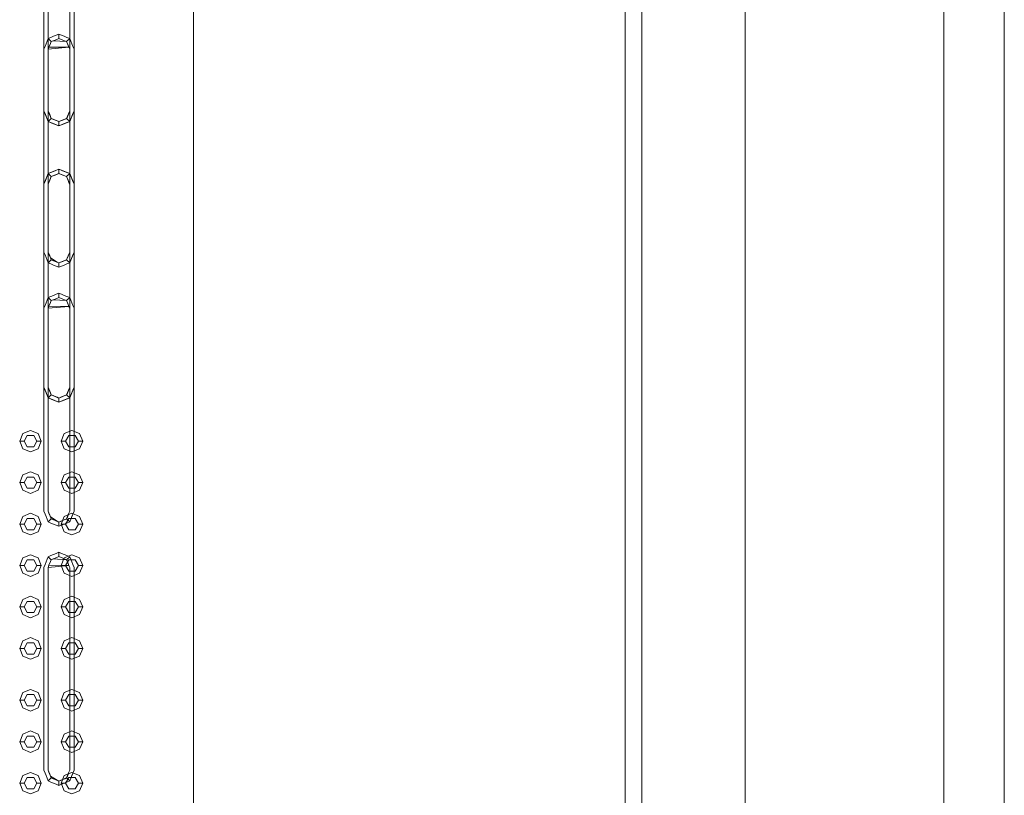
# Model space of a CAD drawing. Header units: millimetres. Extents: x 2 to 902, y -447 to 199.
# Tile 557 of 656: x 27.23 to 29.51, y 155.57 to 157.37. Entities that reach past the tile are written whole.
import ezdxf

# ---------------------------------------------------------------- set-up
doc = ezdxf.new("R2010")
doc.units = ezdxf.units.MM
doc.header["$MEASUREMENT"] = 0
for name, color, linetype, lineweight in [('IFC-Elemento construtivo genérico-Contorno', 253, 'Continuous', 5), ('IFC-Laje-Contorno', 134, 'Continuous', 5), ('IFC-Parede padrão-Contorno', 44, 'Continuous', 5), ('IFC-Parede-Contorno', 42, 'Continuous', 5), ('IFC-Viga-Contorno', 66, 'Continuous', 5)]:
    doc.layers.add(name, color=color, linetype=linetype, lineweight=lineweight)

msp = doc.modelspace()

# ---------------------------------------------------------------- linework, layer by layer
at = {"layer": 'IFC-Elemento construtivo genérico-Contorno', "color": 7, "lineweight": 5}
for p, q in [((27.2821, 157.1574), (27.2821, 157.6274)), ((27.2921, 157.1574), (27.2921, 157.6274)), ((27.3421, 157.1574), (27.3421, 157.6274)), ((27.3521, 157.1574), (27.3521, 157.6274)), ((27.2898, 157.3188), (27.2924, 157.3249)), ((27.2924, 157.3249), (27.2985, 157.3275)), ((27.2924, 157.3249), (27.2994, 157.3179)), ((27.2985, 157.3275), (27.3047, 157.3301)), ((27.2994, 157.3179), (27.3083, 157.3215)), ((27.3047, 157.3301), (27.3109, 157.3326)), ((27.3083, 157.3215), (27.3171, 157.3252)), ((27.3109, 157.3326), (27.3171, 157.3352)), ((27.3171, 157.3252), (27.3171, 157.3352)), ((27.3171, 157.3352), (27.3233, 157.3326)), ((27.3171, 157.3252), (27.3259, 157.3215)), ((27.3233, 157.3326), (27.3295, 157.3301)), ((27.3259, 157.3215), (27.3348, 157.3179)), ((27.3295, 157.3301), (27.3357, 157.3275)), ((27.3348, 157.3179), (27.3419, 157.3249)), ((27.3357, 157.3275), (27.3419, 157.3249)), ((27.3419, 157.3249), (27.3444, 157.3188)), ((27.2821, 157.3002), (27.2848, 157.3068)), ((27.2821, 156.8302), (27.2821, 157.3002)), ((27.2848, 157.3068), (27.2898, 157.3188)), ((27.2848, 157.3068), (27.2872, 157.3126)), ((27.2872, 157.3126), (27.2898, 157.3188)), ((27.2921, 157.3002), (27.294, 157.3049)), ((27.2921, 157.3002), (27.3403, 157.3046)), ((27.2921, 156.8302), (27.2921, 157.3002)), ((27.294, 157.3049), (27.2977, 157.3137)), ((27.294, 157.3049), (27.296, 157.3096)), ((27.294, 157.3049), (27.3403, 157.3046)), ((27.296, 157.3096), (27.2977, 157.3137)), ((27.2977, 157.3137), (27.2994, 157.3179)), ((27.2994, 157.3179), (27.3038, 157.3197)), ((27.3038, 157.3197), (27.3348, 157.3179)), ((27.3348, 157.3179), (27.3384, 157.309)), ((27.3348, 157.3179), (27.3366, 157.3135)), ((27.3366, 157.3135), (27.3403, 157.3046)), ((27.3384, 157.309), (27.3403, 157.3046)), ((27.3403, 157.3046), (27.3421, 157.3002)), ((27.3421, 156.8302), (27.3421, 157.3002)), ((27.3444, 157.3188), (27.347, 157.3126)), ((27.347, 157.3126), (27.3494, 157.3068)), ((27.3494, 157.3068), (27.3521, 157.3002)), ((27.3521, 156.8302), (27.3521, 157.3002)), ((27.2821, 157.1574), (27.2872, 157.1451)), ((27.2821, 157.1574), (27.2848, 157.1509)), ((27.2821, 157.1574), (27.2898, 157.1389)), ((27.2821, 157.1574), (27.2924, 157.1327)), ((27.2848, 157.1509), (27.2872, 157.1451)), ((27.2872, 157.1451), (27.2924, 157.1327)), ((27.2898, 157.1389), (27.2924, 157.1327)), ((27.2921, 157.1574), (27.2994, 157.1398)), ((27.2921, 157.1574), (27.2958, 157.1486)), ((27.2921, 157.1574), (27.2976, 157.1442)), ((27.2921, 157.1574), (27.2939, 157.153)), ((27.2924, 157.1327), (27.2994, 157.1398)), ((27.2939, 157.153), (27.2994, 157.1398)), ((27.2958, 157.1486), (27.2994, 157.1398)), ((27.2976, 157.1442), (27.2994, 157.1398)), ((27.2994, 157.1398), (27.3171, 157.1324)), ((27.2994, 157.1398), (27.3083, 157.1361)), ((27.2994, 157.1398), (27.3127, 157.1343)), ((27.2994, 157.1398), (27.3038, 157.1379)), ((27.3171, 157.1324), (27.3348, 157.1398)), ((27.3215, 157.1343), (27.3348, 157.1398)), ((27.3259, 157.1361), (27.3348, 157.1398)), ((27.3304, 157.1379), (27.3348, 157.1398)), ((27.3348, 157.1398), (27.3421, 157.1574)), ((27.3348, 157.1398), (27.3365, 157.1439)), ((27.3348, 157.1398), (27.3419, 157.1327)), ((27.3365, 157.1439), (27.3421, 157.1574)), ((27.3365, 157.1439), (27.3382, 157.148)), ((27.3382, 157.148), (27.3402, 157.1527)), ((27.3402, 157.1527), (27.3421, 157.1574)), ((27.3419, 157.1327), (27.3521, 157.1574)), ((27.3419, 157.1327), (27.3494, 157.1509)), ((27.3419, 157.1327), (27.347, 157.1451)), ((27.3419, 157.1327), (27.3444, 157.1389)), ((27.3444, 157.1389), (27.347, 157.1451)), ((27.3494, 157.1509), (27.3521, 157.1574)), ((27.2924, 157.1327), (27.3171, 157.1224)), ((27.2924, 157.1327), (27.3047, 157.1276)), ((27.2924, 157.1327), (27.2985, 157.1301)), ((27.2924, 157.1327), (27.3109, 157.125)), ((27.2985, 157.1301), (27.3171, 157.1224)), ((27.3038, 157.1379), (27.3171, 157.1324)), ((27.3047, 157.1276), (27.3171, 157.1224)), ((27.3083, 157.1361), (27.3171, 157.1324)), ((27.3109, 157.125), (27.3171, 157.1224)), ((27.3127, 157.1343), (27.3171, 157.1324)), ((27.3171, 157.1324), (27.3304, 157.1379)), ((27.3171, 157.1324), (27.3259, 157.1361)), ((27.3171, 157.1324), (27.3215, 157.1343)), ((27.3171, 157.1224), (27.3419, 157.1327)), ((27.3171, 157.1224), (27.3171, 157.1324)), ((27.3171, 157.1224), (27.3357, 157.1301)), ((27.3171, 157.1224), (27.3295, 157.1276)), ((27.3171, 157.1224), (27.3233, 157.125)), ((27.3233, 157.125), (27.3419, 157.1327)), ((27.3295, 157.1276), (27.3419, 157.1327)), ((27.3357, 157.1301), (27.3419, 157.1327)), ((27.2821, 156.9874), (27.2924, 157.0122)), ((27.2821, 156.9874), (27.2898, 157.006)), ((27.2872, 156.9998), (27.2924, 157.0122)), ((27.2898, 157.006), (27.2924, 157.0122)), ((27.2921, 156.9874), (27.2994, 157.0051)), ((27.2924, 157.0122), (27.3171, 157.0224)), ((27.2924, 157.0122), (27.3047, 157.0173)), ((27.2924, 157.0122), (27.2985, 157.0147)), ((27.2924, 157.0122), (27.2994, 157.0051)), ((27.2977, 157.001), (27.2994, 157.0051)), ((27.2985, 157.0147), (27.3171, 157.0224)), ((27.2994, 157.0051), (27.3171, 157.0124)), ((27.2994, 157.0051), (27.3083, 157.0088)), ((27.2994, 157.0051), (27.3038, 157.0069)), ((27.3038, 157.0069), (27.3171, 157.0124)), ((27.3047, 157.0173), (27.3171, 157.0224)), ((27.3083, 157.0088), (27.3171, 157.0124)), ((27.3171, 157.0124), (27.3171, 157.0224)), ((27.3171, 157.0224), (27.3419, 157.0122)), ((27.3171, 157.0224), (27.3295, 157.0173)), ((27.3171, 157.0224), (27.3357, 157.0147)), ((27.3171, 157.0124), (27.3259, 157.0088)), ((27.3171, 157.0124), (27.3304, 157.0069)), ((27.3171, 157.0124), (27.3348, 157.0051)), ((27.3259, 157.0088), (27.3348, 157.0051)), ((27.3295, 157.0173), (27.3419, 157.0122)), ((27.3304, 157.0069), (27.3348, 157.0051)), ((27.3348, 157.0051), (27.3419, 157.0122)), ((27.3348, 157.0051), (27.3421, 156.9874)), ((27.3348, 157.0051), (27.3384, 156.9963)), ((27.3348, 157.0051), (27.3366, 157.0007)), ((27.3357, 157.0147), (27.3419, 157.0122)), ((27.3419, 157.0122), (27.3521, 156.9874)), ((27.3419, 157.0122), (27.347, 156.9998)), ((27.3419, 157.0122), (27.3444, 157.006)), ((27.3444, 157.006), (27.3521, 156.9874)), ((27.2821, 156.9874), (27.2848, 156.994)), ((27.2821, 156.5174), (27.2821, 156.9874)), ((27.2848, 156.994), (27.2872, 156.9998)), ((27.2921, 156.9874), (27.2977, 157.001)), ((27.2921, 156.9874), (27.294, 156.9921)), ((27.2921, 156.5174), (27.2921, 156.9874)), ((27.294, 156.9921), (27.296, 156.9968)), ((27.296, 156.9968), (27.2977, 157.001)), ((27.3366, 157.0007), (27.3421, 156.9874)), ((27.3384, 156.9963), (27.3403, 156.9918)), ((27.3403, 156.9918), (27.3421, 156.9874)), ((27.3421, 156.5174), (27.3421, 156.9874)), ((27.347, 156.9998), (27.3521, 156.9874)), ((27.347, 156.9998), (27.3494, 156.994)), ((27.3494, 156.994), (27.3521, 156.9874)), ((27.3521, 156.5174), (27.3521, 156.9874)), ((27.2821, 156.8302), (27.2848, 156.8236)), ((27.2848, 156.8236), (27.2872, 156.8178)), ((27.2921, 156.8302), (27.2939, 156.8258)), ((27.2921, 156.8302), (27.2958, 156.8214)), ((27.2939, 156.8258), (27.2976, 156.8169)), ((27.2958, 156.8214), (27.2994, 156.8125)), ((27.3348, 156.8125), (27.3402, 156.8255)), ((27.3348, 156.8125), (27.3382, 156.8208)), ((27.3365, 156.8167), (27.3382, 156.8208)), ((27.3382, 156.8208), (27.3402, 156.8255)), ((27.3402, 156.8255), (27.3421, 156.8302)), ((27.3444, 156.8116), (27.3521, 156.8302)), ((27.347, 156.8178), (27.3494, 156.8236)), ((27.3494, 156.8236), (27.3521, 156.8302)), ((27.2872, 156.8178), (27.2898, 156.8116)), ((27.2898, 156.8116), (27.2924, 156.8055)), ((27.2924, 156.8055), (27.2994, 156.8125)), ((27.2924, 156.8055), (27.2985, 156.8029)), ((27.2976, 156.8169), (27.2994, 156.8125)), ((27.2976, 156.8169), (27.3127, 156.807)), ((27.2985, 156.8029), (27.3047, 156.8003)), ((27.2994, 156.8125), (27.3038, 156.8107)), ((27.2994, 156.8125), (27.3083, 156.8089)), ((27.3038, 156.8107), (27.3083, 156.8089)), ((27.3047, 156.8003), (27.3109, 156.7978)), ((27.3083, 156.8089), (27.3171, 156.8052)), ((27.3083, 156.8089), (27.3127, 156.807)), ((27.3109, 156.7978), (27.3171, 156.7952)), ((27.3127, 156.807), (27.3171, 156.8052)), ((27.3171, 156.8052), (27.3348, 156.8125)), ((27.3171, 156.8052), (27.3259, 156.8089)), ((27.3171, 156.8052), (27.3215, 156.807)), ((27.3171, 156.7952), (27.3171, 156.8052)), ((27.3171, 156.7952), (27.3233, 156.7978)), ((27.3215, 156.807), (27.3259, 156.8089)), ((27.3233, 156.7978), (27.3295, 156.8003)), ((27.3259, 156.8089), (27.3348, 156.8125)), ((27.3259, 156.8089), (27.3304, 156.8107)), ((27.3295, 156.8003), (27.3357, 156.8029)), ((27.3304, 156.8107), (27.3348, 156.8125)), ((27.3348, 156.8125), (27.3365, 156.8167)), ((27.3348, 156.8125), (27.3419, 156.8055)), ((27.3357, 156.8029), (27.3419, 156.8055)), ((27.3419, 156.8055), (27.3444, 156.8116)), ((27.3444, 156.8116), (27.347, 156.8178)), ((27.2985, 156.7275), (27.3047, 156.7301)), ((27.3047, 156.7301), (27.3109, 156.7326)), ((27.3109, 156.7326), (27.3171, 156.7352)), ((27.3171, 156.7252), (27.3171, 156.7352)), ((27.3171, 156.7352), (27.3233, 156.7326)), ((27.3233, 156.7326), (27.3295, 156.7301)), ((27.3295, 156.7301), (27.3357, 156.7275)), ((27.2821, 156.7002), (27.2848, 156.7068)), ((27.2848, 156.7068), (27.2898, 156.7188)), ((27.2848, 156.7068), (27.2872, 156.7126)), ((27.2872, 156.7126), (27.2898, 156.7188)), ((27.2898, 156.7188), (27.2924, 156.7249)), ((27.2924, 156.7249), (27.2985, 156.7275)), ((27.2924, 156.7249), (27.2994, 156.7179)), ((27.294, 156.7049), (27.2977, 156.7137)), ((27.294, 156.7049), (27.296, 156.7096)), ((27.296, 156.7096), (27.2977, 156.7137)), ((27.2977, 156.7137), (27.2994, 156.7179)), ((27.2994, 156.7179), (27.3083, 156.7215)), ((27.2994, 156.7179), (27.3038, 156.7197)), ((27.3038, 156.7197), (27.3348, 156.7179)), ((27.3083, 156.7215), (27.3171, 156.7252)), ((27.3171, 156.7252), (27.3259, 156.7215)), ((27.3259, 156.7215), (27.3348, 156.7179)), ((27.3348, 156.7179), (27.3419, 156.7249)), ((27.3348, 156.7179), (27.3384, 156.709)), ((27.3348, 156.7179), (27.3366, 156.7135)), ((27.3357, 156.7275), (27.3419, 156.7249)), ((27.3366, 156.7135), (27.3403, 156.7046)), ((27.3384, 156.709), (27.3403, 156.7046)), ((27.3419, 156.7249), (27.3444, 156.7188)), ((27.3444, 156.7188), (27.347, 156.7126)), ((27.347, 156.7126), (27.3494, 156.7068)), ((27.3494, 156.7068), (27.3521, 156.7002)), ((27.2821, 156.2302), (27.2821, 156.7002)), ((27.2921, 156.7002), (27.294, 156.7049)), ((27.2921, 156.7002), (27.3403, 156.7046)), ((27.2921, 156.2302), (27.2921, 156.7002)), ((27.294, 156.7049), (27.3403, 156.7046)), ((27.3403, 156.7046), (27.3421, 156.7002)), ((27.3421, 156.2302), (27.3421, 156.7002)), ((27.3521, 156.2302), (27.3521, 156.7002)), ((27.2821, 156.5174), (27.2872, 156.5051)), ((27.2821, 156.5174), (27.2848, 156.5109)), ((27.2821, 156.5174), (27.2898, 156.4989)), ((27.2821, 156.5174), (27.2924, 156.4927)), ((27.2848, 156.5109), (27.2872, 156.5051)), ((27.2872, 156.5051), (27.2924, 156.4927)), ((27.2921, 156.5174), (27.2994, 156.4998)), ((27.2921, 156.5174), (27.2958, 156.5086)), ((27.2921, 156.5174), (27.2976, 156.5042)), ((27.2921, 156.5174), (27.2939, 156.513)), ((27.2939, 156.513), (27.2994, 156.4998)), ((27.2958, 156.5086), (27.2994, 156.4998)), ((27.2976, 156.5042), (27.2994, 156.4998)), ((27.3348, 156.4998), (27.3421, 156.5174)), ((27.3348, 156.4998), (27.3365, 156.5039)), ((27.3365, 156.5039), (27.3421, 156.5174)), ((27.3365, 156.5039), (27.3382, 156.508)), ((27.3382, 156.508), (27.3402, 156.5127)), ((27.3402, 156.5127), (27.3421, 156.5174)), ((27.3419, 156.4927), (27.3521, 156.5174)), ((27.3419, 156.4927), (27.3494, 156.5109)), ((27.3419, 156.4927), (27.347, 156.5051)), ((27.3444, 156.4989), (27.347, 156.5051)), ((27.3494, 156.5109), (27.3521, 156.5174)), ((27.2898, 156.4989), (27.2924, 156.4927)), ((27.2924, 156.4927), (27.2994, 156.4998)), ((27.2924, 156.4927), (27.3171, 156.4824)), ((27.2924, 156.4927), (27.3047, 156.4876)), ((27.2924, 156.4927), (27.2985, 156.4901)), ((27.2924, 156.4927), (27.3109, 156.485)), ((27.2985, 156.4901), (27.3171, 156.4824)), ((27.2994, 156.4998), (27.3171, 156.4924)), ((27.2994, 156.4998), (27.3083, 156.4961)), ((27.2994, 156.4998), (27.3127, 156.4943)), ((27.2994, 156.4998), (27.3038, 156.4979)), ((27.3038, 156.4979), (27.3171, 156.4924)), ((27.3047, 156.4876), (27.3171, 156.4824)), ((27.3083, 156.4961), (27.3171, 156.4924)), ((27.3109, 156.485), (27.3171, 156.4824)), ((27.3127, 156.4943), (27.3171, 156.4924)), ((27.3171, 156.4924), (27.3348, 156.4998)), ((27.3171, 156.4924), (27.3304, 156.4979)), ((27.3171, 156.4924), (27.3259, 156.4961)), ((27.3171, 156.4924), (27.3215, 156.4943)), ((27.3171, 156.4824), (27.3419, 156.4927)), ((27.3171, 156.4824), (27.3171, 156.4924)), ((27.3171, 156.4824), (27.3357, 156.4901)), ((27.3171, 156.4824), (27.3295, 156.4876)), ((27.3171, 156.4824), (27.3233, 156.485)), ((27.3215, 156.4943), (27.3348, 156.4998)), ((27.3233, 156.485), (27.3419, 156.4927)), ((27.3259, 156.4961), (27.3348, 156.4998)), ((27.3295, 156.4876), (27.3419, 156.4927)), ((27.3304, 156.4979), (27.3348, 156.4998)), ((27.3348, 156.4998), (27.3419, 156.4927)), ((27.3357, 156.4901), (27.3419, 156.4927)), ((27.3419, 156.4927), (27.3444, 156.4989)), ((27.2261, 156.3924), (27.2334, 156.4101)), ((27.2334, 156.4101), (27.2511, 156.4174)), ((27.2511, 156.4174), (27.2688, 156.4101)), ((27.2688, 156.4101), (27.2761, 156.3924)), ((27.3221, 156.3924), (27.3294, 156.4101)), ((27.3294, 156.4101), (27.3471, 156.4174)), ((27.3471, 156.4174), (27.3648, 156.4101)), ((27.3648, 156.4101), (27.3721, 156.3924)), ((27.2261, 156.3924), (27.2361, 156.3924)), ((27.2261, 156.3924), (27.2334, 156.3748)), ((27.2361, 156.3924), (27.2436, 156.4054)), ((27.2361, 156.3924), (27.2436, 156.3794)), ((27.2436, 156.4054), (27.2586, 156.4054)), ((27.2586, 156.4054), (27.2661, 156.3924)), ((27.2586, 156.3794), (27.2661, 156.3924)), ((27.2661, 156.3924), (27.2761, 156.3924)), ((27.2688, 156.3748), (27.2761, 156.3924)), ((27.3221, 156.3924), (27.3321, 156.3924)), ((27.3221, 156.3924), (27.3294, 156.3748)), ((27.3321, 156.3924), (27.3396, 156.4054)), ((27.3321, 156.3924), (27.3396, 156.3794)), ((27.3396, 156.4054), (27.3546, 156.4054)), ((27.3546, 156.4054), (27.3621, 156.3924)), ((27.3546, 156.3794), (27.3621, 156.3924)), ((27.3621, 156.3924), (27.3721, 156.3924)), ((27.3648, 156.3748), (27.3721, 156.3924)), ((27.2334, 156.3748), (27.2511, 156.3674)), ((27.2436, 156.3794), (27.2586, 156.3794)), ((27.2511, 156.3674), (27.2688, 156.3748)), ((27.3294, 156.3748), (27.3471, 156.3674)), ((27.3396, 156.3794), (27.3546, 156.3794)), ((27.3471, 156.3674), (27.3648, 156.3748)), ((27.2334, 156.3141), (27.2511, 156.3214)), ((27.2511, 156.3214), (27.2688, 156.3141)), ((27.3294, 156.3141), (27.3471, 156.3214)), ((27.3471, 156.3214), (27.3648, 156.3141)), ((27.2261, 156.2964), (27.2334, 156.3141)), ((27.2261, 156.2964), (27.2361, 156.2964)), ((27.2261, 156.2964), (27.2334, 156.2788)), ((27.2361, 156.2964), (27.2436, 156.3094)), ((27.2361, 156.2964), (27.2436, 156.2834)), ((27.2436, 156.3094), (27.2586, 156.3094)), ((27.2586, 156.3094), (27.2661, 156.2964)), ((27.2586, 156.2834), (27.2661, 156.2964)), ((27.2661, 156.2964), (27.2761, 156.2964)), ((27.2688, 156.3141), (27.2761, 156.2964)), ((27.2688, 156.2788), (27.2761, 156.2964)), ((27.3221, 156.2964), (27.3294, 156.3141)), ((27.3221, 156.2964), (27.3321, 156.2964)), ((27.3221, 156.2964), (27.3294, 156.2788)), ((27.3321, 156.2964), (27.3396, 156.3094)), ((27.3321, 156.2964), (27.3396, 156.2834)), ((27.3396, 156.3094), (27.3546, 156.3094)), ((27.3546, 156.3094), (27.3621, 156.2964)), ((27.3546, 156.2834), (27.3621, 156.2964)), ((27.3621, 156.2964), (27.3721, 156.2964)), ((27.3648, 156.3141), (27.3721, 156.2964)), ((27.3648, 156.2788), (27.3721, 156.2964)), ((27.2334, 156.2788), (27.2511, 156.2714)), ((27.2436, 156.2834), (27.2586, 156.2834)), ((27.2511, 156.2714), (27.2688, 156.2788)), ((27.3294, 156.2788), (27.3471, 156.2714)), ((27.3396, 156.2834), (27.3546, 156.2834)), ((27.3471, 156.2714), (27.3648, 156.2788)), ((27.2821, 156.2302), (27.2848, 156.2236)), ((27.2921, 156.2302), (27.2939, 156.2258)), ((27.2921, 156.2302), (27.2958, 156.2214)), ((27.3402, 156.2255), (27.3421, 156.2302)), ((27.3444, 156.2116), (27.3521, 156.2302)), ((27.3494, 156.2236), (27.3521, 156.2302)), ((27.2261, 156.2004), (27.2334, 156.2181)), ((27.2334, 156.2181), (27.2511, 156.2254)), ((27.2361, 156.2004), (27.2436, 156.2134)), ((27.2436, 156.2134), (27.2586, 156.2134)), ((27.2511, 156.2254), (27.2688, 156.2181)), ((27.2586, 156.2134), (27.2661, 156.2004)), ((27.2688, 156.2181), (27.2761, 156.2004)), ((27.2848, 156.2236), (27.2872, 156.2178)), ((27.2872, 156.2178), (27.2898, 156.2116)), ((27.2898, 156.2116), (27.2924, 156.2055)), ((27.2924, 156.2055), (27.2994, 156.2125)), ((27.2924, 156.2055), (27.2985, 156.2029)), ((27.2939, 156.2258), (27.2976, 156.2169)), ((27.2958, 156.2214), (27.2994, 156.2125)), ((27.2976, 156.2169), (27.2994, 156.2125)), ((27.2976, 156.2169), (27.3127, 156.207)), ((27.2994, 156.2125), (27.3038, 156.2107)), ((27.2994, 156.2125), (27.3083, 156.2089)), ((27.3038, 156.2107), (27.3083, 156.2089)), ((27.3083, 156.2089), (27.3171, 156.2052)), ((27.3083, 156.2089), (27.3127, 156.207)), ((27.3127, 156.207), (27.3171, 156.2052)), ((27.3171, 156.2052), (27.3348, 156.2125)), ((27.3171, 156.2052), (27.3259, 156.2089)), ((27.3171, 156.2052), (27.3215, 156.207)), ((27.3171, 156.1952), (27.3171, 156.2052)), ((27.3215, 156.207), (27.3259, 156.2089)), ((27.3221, 156.2004), (27.3294, 156.2181)), ((27.3259, 156.2089), (27.3348, 156.2125)), ((27.3259, 156.2089), (27.3304, 156.2107)), ((27.3294, 156.2181), (27.3471, 156.2254)), ((27.3304, 156.2107), (27.3348, 156.2125)), ((27.3321, 156.2004), (27.3396, 156.2134)), ((27.3348, 156.2125), (27.3402, 156.2255)), ((27.3348, 156.2125), (27.3382, 156.2208)), ((27.3348, 156.2125), (27.3365, 156.2167)), ((27.3348, 156.2125), (27.3419, 156.2055)), ((27.3357, 156.2029), (27.3419, 156.2055)), ((27.3365, 156.2167), (27.3382, 156.2208)), ((27.3382, 156.2208), (27.3402, 156.2255)), ((27.3396, 156.2134), (27.3546, 156.2134)), ((27.3419, 156.2055), (27.3444, 156.2116)), ((27.3444, 156.2116), (27.347, 156.2178)), ((27.347, 156.2178), (27.3494, 156.2236)), ((27.3471, 156.2254), (27.3648, 156.2181)), ((27.3546, 156.2134), (27.3621, 156.2004)), ((27.3648, 156.2181), (27.3721, 156.2004)), ((27.2261, 156.2004), (27.2361, 156.2004)), ((27.2261, 156.2004), (27.2334, 156.1827)), ((27.2334, 156.1827), (27.2511, 156.1754)), ((27.2361, 156.2004), (27.2436, 156.1874)), ((27.2436, 156.1874), (27.2586, 156.1874)), ((27.2511, 156.1754), (27.2688, 156.1827)), ((27.2586, 156.1874), (27.2661, 156.2004)), ((27.2661, 156.2004), (27.2761, 156.2004)), ((27.2688, 156.1827), (27.2761, 156.2004)), ((27.2985, 156.2029), (27.3047, 156.2003)), ((27.3047, 156.2003), (27.3109, 156.1978)), ((27.3109, 156.1978), (27.3171, 156.1952)), ((27.3171, 156.1952), (27.3233, 156.1978)), ((27.3221, 156.2004), (27.3321, 156.2004)), ((27.3221, 156.2004), (27.3294, 156.1827)), ((27.3233, 156.1978), (27.3295, 156.2003)), ((27.3294, 156.1827), (27.3471, 156.1754)), ((27.3295, 156.2003), (27.3357, 156.2029)), ((27.3321, 156.2004), (27.3396, 156.1874)), ((27.3396, 156.1874), (27.3546, 156.1874)), ((27.3471, 156.1754), (27.3648, 156.1827)), ((27.3546, 156.1874), (27.3621, 156.2004)), ((27.3621, 156.2004), (27.3721, 156.2004)), ((27.3648, 156.1827), (27.3721, 156.2004)), ((27.3109, 156.1326), (27.3171, 156.1352)), ((27.3171, 156.1252), (27.3171, 156.1352)), ((27.3171, 156.1352), (27.3233, 156.1326)), ((27.2261, 156.1044), (27.2334, 156.1221)), ((27.2334, 156.1221), (27.2511, 156.1294)), ((27.2361, 156.1044), (27.2436, 156.1174)), ((27.2436, 156.1174), (27.2586, 156.1174)), ((27.2511, 156.1294), (27.2688, 156.1221)), ((27.2586, 156.1174), (27.2661, 156.1044)), ((27.2688, 156.1221), (27.2761, 156.1044)), ((27.2848, 156.1068), (27.2898, 156.1188)), ((27.2848, 156.1068), (27.2872, 156.1126)), ((27.2872, 156.1126), (27.2898, 156.1188)), ((27.2898, 156.1188), (27.2924, 156.1249)), ((27.2924, 156.1249), (27.2985, 156.1275)), ((27.2924, 156.1249), (27.2994, 156.1179)), ((27.294, 156.1049), (27.2977, 156.1137)), ((27.296, 156.1096), (27.2977, 156.1137)), ((27.2977, 156.1137), (27.2994, 156.1179)), ((27.2985, 156.1275), (27.3047, 156.1301)), ((27.2994, 156.1179), (27.3083, 156.1215)), ((27.2994, 156.1179), (27.3038, 156.1197)), ((27.3038, 156.1197), (27.3348, 156.1179)), ((27.3047, 156.1301), (27.3109, 156.1326)), ((27.3083, 156.1215), (27.3171, 156.1252)), ((27.3171, 156.1252), (27.3259, 156.1215)), ((27.3221, 156.1044), (27.3294, 156.1221)), ((27.3233, 156.1326), (27.3295, 156.1301)), ((27.3259, 156.1215), (27.3348, 156.1179)), ((27.3294, 156.1221), (27.3471, 156.1294)), ((27.3295, 156.1301), (27.3357, 156.1275)), ((27.3321, 156.1044), (27.3396, 156.1174)), ((27.3348, 156.1179), (27.3419, 156.1249)), ((27.3348, 156.1179), (27.3384, 156.109)), ((27.3348, 156.1179), (27.3366, 156.1135)), ((27.3357, 156.1275), (27.3419, 156.1249)), ((27.3366, 156.1135), (27.3403, 156.1046)), ((27.3396, 156.1174), (27.3546, 156.1174)), ((27.3419, 156.1249), (27.3444, 156.1188)), ((27.3444, 156.1188), (27.347, 156.1126)), ((27.347, 156.1126), (27.3494, 156.1068)), ((27.3471, 156.1294), (27.3648, 156.1221)), ((27.3546, 156.1174), (27.3621, 156.1044)), ((27.3648, 156.1221), (27.3721, 156.1044)), ((27.2261, 156.1044), (27.2361, 156.1044)), ((27.2261, 156.1044), (27.2334, 156.0868)), ((27.2361, 156.1044), (27.2436, 156.0914)), ((27.2436, 156.0914), (27.2586, 156.0914)), ((27.2586, 156.0914), (27.2661, 156.1044)), ((27.2661, 156.1044), (27.2761, 156.1044)), ((27.2688, 156.0868), (27.2761, 156.1044)), ((27.2821, 156.1002), (27.2848, 156.1068)), ((27.2821, 155.6302), (27.2821, 156.1002)), ((27.2921, 156.1002), (27.294, 156.1049)), ((27.2921, 156.1002), (27.3403, 156.1046)), ((27.2921, 155.6302), (27.2921, 156.1002)), ((27.294, 156.1049), (27.296, 156.1096)), ((27.294, 156.1049), (27.3403, 156.1046)), ((27.3221, 156.1044), (27.3321, 156.1044)), ((27.3221, 156.1044), (27.3294, 156.0868)), ((27.3321, 156.1044), (27.3396, 156.0914)), ((27.3384, 156.109), (27.3403, 156.1046)), ((27.3396, 156.0914), (27.3546, 156.0914)), ((27.3403, 156.1046), (27.3421, 156.1002)), ((27.3421, 155.6302), (27.3421, 156.1002)), ((27.3494, 156.1068), (27.3521, 156.1002)), ((27.3521, 155.6302), (27.3521, 156.1002)), ((27.3546, 156.0914), (27.3621, 156.1044)), ((27.3621, 156.1044), (27.3721, 156.1044)), ((27.3648, 156.0868), (27.3721, 156.1044)), ((27.2334, 156.0868), (27.2511, 156.0794)), ((27.2511, 156.0794), (27.2688, 156.0868)), ((27.3294, 156.0868), (27.3471, 156.0794)), ((27.3471, 156.0794), (27.3648, 156.0868)), ((27.2261, 156.0084), (27.2334, 156.0261)), ((27.2334, 156.0261), (27.2511, 156.0334)), ((27.2361, 156.0084), (27.2436, 156.0214)), ((27.2436, 156.0214), (27.2586, 156.0214)), ((27.2511, 156.0334), (27.2688, 156.0261)), ((27.2586, 156.0214), (27.2661, 156.0084)), ((27.2688, 156.0261), (27.2761, 156.0084)), ((27.3221, 156.0084), (27.3294, 156.0261)), ((27.3294, 156.0261), (27.3471, 156.0334)), ((27.3321, 156.0084), (27.3396, 156.0214)), ((27.3396, 156.0214), (27.3546, 156.0214)), ((27.3471, 156.0334), (27.3648, 156.0261)), ((27.3546, 156.0214), (27.3621, 156.0084)), ((27.3648, 156.0261), (27.3721, 156.0084)), ((27.2261, 156.0084), (27.2361, 156.0084)), ((27.2261, 156.0084), (27.2334, 155.9908)), ((27.2361, 156.0084), (27.2436, 155.9954)), ((27.2586, 155.9954), (27.2661, 156.0084)), ((27.2661, 156.0084), (27.2761, 156.0084)), ((27.2688, 155.9908), (27.2761, 156.0084)), ((27.3221, 156.0084), (27.3321, 156.0084)), ((27.3221, 156.0084), (27.3294, 155.9908)), ((27.3321, 156.0084), (27.3396, 155.9954)), ((27.3546, 155.9954), (27.3621, 156.0084)), ((27.3621, 156.0084), (27.3721, 156.0084)), ((27.3648, 155.9908), (27.3721, 156.0084)), ((27.2334, 155.9908), (27.2511, 155.9834)), ((27.2436, 155.9954), (27.2586, 155.9954)), ((27.2511, 155.9834), (27.2688, 155.9908)), ((27.3294, 155.9908), (27.3471, 155.9834)), ((27.3396, 155.9954), (27.3546, 155.9954)), ((27.3471, 155.9834), (27.3648, 155.9908)), ((27.2261, 155.9124), (27.2334, 155.9301)), ((27.2334, 155.9301), (27.2511, 155.9374)), ((27.2511, 155.9374), (27.2688, 155.9301)), ((27.2688, 155.9301), (27.2761, 155.9124)), ((27.3221, 155.9124), (27.3294, 155.9301)), ((27.3294, 155.9301), (27.3471, 155.9374)), ((27.3471, 155.9374), (27.3648, 155.9301)), ((27.3648, 155.9301), (27.3721, 155.9124)), ((27.2261, 155.9124), (27.2361, 155.9124)), ((27.2261, 155.9124), (27.2334, 155.8948)), ((27.2361, 155.9124), (27.2436, 155.9254)), ((27.2361, 155.9124), (27.2436, 155.8994)), ((27.2436, 155.9254), (27.2586, 155.9254)), ((27.2586, 155.9254), (27.2661, 155.9124)), ((27.2586, 155.8994), (27.2661, 155.9124)), ((27.2661, 155.9124), (27.2761, 155.9124)), ((27.2688, 155.8948), (27.2761, 155.9124)), ((27.3221, 155.9124), (27.3321, 155.9124)), ((27.3221, 155.9124), (27.3294, 155.8948)), ((27.3321, 155.9124), (27.3396, 155.9254)), ((27.3321, 155.9124), (27.3396, 155.8994)), ((27.3396, 155.9254), (27.3546, 155.9254)), ((27.3546, 155.9254), (27.3621, 155.9124)), ((27.3546, 155.8994), (27.3621, 155.9124)), ((27.3621, 155.9124), (27.3721, 155.9124)), ((27.3648, 155.8948), (27.3721, 155.9124)), ((27.2334, 155.8948), (27.2511, 155.8874)), ((27.2436, 155.8994), (27.2586, 155.8994)), ((27.2511, 155.8874), (27.2688, 155.8948)), ((27.3294, 155.8948), (27.3471, 155.8874)), ((27.3396, 155.8994), (27.3546, 155.8994)), ((27.3471, 155.8874), (27.3648, 155.8948)), ((27.2334, 155.8101), (27.2511, 155.8174)), ((27.2511, 155.8174), (27.2688, 155.8101)), ((27.3294, 155.8101), (27.3471, 155.8174)), ((27.3471, 155.8174), (27.3648, 155.8101)), ((27.2261, 155.7924), (27.2334, 155.8101)), ((27.2361, 155.7924), (27.2436, 155.8054)), ((27.2436, 155.8054), (27.2586, 155.8054)), ((27.2586, 155.8054), (27.2661, 155.7924)), ((27.2688, 155.8101), (27.2761, 155.7924)), ((27.3221, 155.7924), (27.3294, 155.8101)), ((27.3321, 155.7924), (27.3396, 155.8054)), ((27.3396, 155.8054), (27.3546, 155.8054)), ((27.3546, 155.8054), (27.3621, 155.7924)), ((27.3648, 155.8101), (27.3721, 155.7924)), ((27.2261, 155.7924), (27.2361, 155.7924)), ((27.2261, 155.7924), (27.2334, 155.7748)), ((27.2334, 155.7748), (27.2511, 155.7674)), ((27.2361, 155.7924), (27.2436, 155.7794)), ((27.2436, 155.7794), (27.2586, 155.7794)), ((27.2511, 155.7674), (27.2688, 155.7748)), ((27.2586, 155.7794), (27.2661, 155.7924)), ((27.2661, 155.7924), (27.2761, 155.7924)), ((27.2688, 155.7748), (27.2761, 155.7924)), ((27.3221, 155.7924), (27.3321, 155.7924)), ((27.3221, 155.7924), (27.3294, 155.7748)), ((27.3294, 155.7748), (27.3471, 155.7674)), ((27.3321, 155.7924), (27.3396, 155.7794)), ((27.3396, 155.7794), (27.3546, 155.7794)), ((27.3471, 155.7674), (27.3648, 155.7748)), ((27.3546, 155.7794), (27.3621, 155.7924)), ((27.3621, 155.7924), (27.3721, 155.7924)), ((27.3648, 155.7748), (27.3721, 155.7924)), ((27.2261, 155.6964), (27.2334, 155.7141)), ((27.2334, 155.7141), (27.2511, 155.7214)), ((27.2361, 155.6964), (27.2436, 155.7094)), ((27.2436, 155.7094), (27.2586, 155.7094)), ((27.2511, 155.7214), (27.2688, 155.7141)), ((27.2586, 155.7094), (27.2661, 155.6964)), ((27.2688, 155.7141), (27.2761, 155.6964)), ((27.3221, 155.6964), (27.3294, 155.7141)), ((27.3294, 155.7141), (27.3471, 155.7214)), ((27.3321, 155.6964), (27.3396, 155.7094)), ((27.3396, 155.7094), (27.3546, 155.7094)), ((27.3471, 155.7214), (27.3648, 155.7141)), ((27.3546, 155.7094), (27.3621, 155.6964)), ((27.3648, 155.7141), (27.3721, 155.6964)), ((27.2261, 155.6964), (27.2361, 155.6964)), ((27.2261, 155.6964), (27.2334, 155.6788)), ((27.2334, 155.6788), (27.2511, 155.6714)), ((27.2361, 155.6964), (27.2436, 155.6834)), ((27.2436, 155.6834), (27.2586, 155.6834)), ((27.2511, 155.6714), (27.2688, 155.6788)), ((27.2586, 155.6834), (27.2661, 155.6964)), ((27.2661, 155.6964), (27.2761, 155.6964)), ((27.2688, 155.6788), (27.2761, 155.6964)), ((27.3221, 155.6964), (27.3321, 155.6964)), ((27.3221, 155.6964), (27.3294, 155.6788)), ((27.3294, 155.6788), (27.3471, 155.6714)), ((27.3321, 155.6964), (27.3396, 155.6834)), ((27.3396, 155.6834), (27.3546, 155.6834)), ((27.3471, 155.6714), (27.3648, 155.6788)), ((27.3546, 155.6834), (27.3621, 155.6964)), ((27.3621, 155.6964), (27.3721, 155.6964)), ((27.3648, 155.6788), (27.3721, 155.6964)), ((27.2261, 155.6004), (27.2334, 155.6181)), ((27.2334, 155.6181), (27.2511, 155.6254)), ((27.2361, 155.6004), (27.2436, 155.6134)), ((27.2436, 155.6134), (27.2586, 155.6134)), ((27.2511, 155.6254), (27.2688, 155.6181)), ((27.2586, 155.6134), (27.2661, 155.6004)), ((27.2688, 155.6181), (27.2761, 155.6004)), ((27.2821, 155.6302), (27.2848, 155.6236)), ((27.2848, 155.6236), (27.2872, 155.6178)), ((27.2872, 155.6178), (27.2898, 155.6116)), ((27.2898, 155.6116), (27.2924, 155.6055)), ((27.2921, 155.6302), (27.2939, 155.6258)), ((27.2921, 155.6302), (27.2958, 155.6214)), ((27.2924, 155.6055), (27.2994, 155.6125)), ((27.2939, 155.6258), (27.2976, 155.6169)), ((27.2958, 155.6214), (27.2994, 155.6125)), ((27.2976, 155.6169), (27.2994, 155.6125)), ((27.2976, 155.6169), (27.3127, 155.607)), ((27.2994, 155.6125), (27.3038, 155.6107)), ((27.2994, 155.6125), (27.3083, 155.6089)), ((27.3038, 155.6107), (27.3083, 155.6089)), ((27.3171, 155.6052), (27.3348, 155.6125)), ((27.3221, 155.6004), (27.3294, 155.6181)), ((27.3259, 155.6089), (27.3348, 155.6125)), ((27.3259, 155.6089), (27.3304, 155.6107)), ((27.3294, 155.6181), (27.3471, 155.6254)), ((27.3304, 155.6107), (27.3348, 155.6125)), ((27.3321, 155.6004), (27.3396, 155.6134)), ((27.3348, 155.6125), (27.3402, 155.6255)), ((27.3348, 155.6125), (27.3382, 155.6208)), ((27.3348, 155.6125), (27.3365, 155.6167)), ((27.3348, 155.6125), (27.3419, 155.6055)), ((27.3365, 155.6167), (27.3382, 155.6208)), ((27.3382, 155.6208), (27.3402, 155.6255)), ((27.3396, 155.6134), (27.3546, 155.6134)), ((27.3402, 155.6255), (27.3421, 155.6302)), ((27.3419, 155.6055), (27.3444, 155.6116)), ((27.3444, 155.6116), (27.3521, 155.6302)), ((27.3444, 155.6116), (27.347, 155.6178)), ((27.347, 155.6178), (27.3494, 155.6236)), ((27.3471, 155.6254), (27.3648, 155.6181)), ((27.3494, 155.6236), (27.3521, 155.6302)), ((27.3546, 155.6134), (27.3621, 155.6004)), ((27.3648, 155.6181), (27.3721, 155.6004)), ((27.2261, 155.6004), (27.2361, 155.6004)), ((27.2261, 155.6004), (27.2334, 155.5827)), ((27.2361, 155.6004), (27.2436, 155.5874)), ((27.2436, 155.5874), (27.2586, 155.5874)), ((27.2586, 155.5874), (27.2661, 155.6004)), ((27.2661, 155.6004), (27.2761, 155.6004)), ((27.2688, 155.5827), (27.2761, 155.6004)), ((27.2924, 155.6055), (27.2985, 155.6029)), ((27.2985, 155.6029), (27.3047, 155.6003)), ((27.3047, 155.6003), (27.3109, 155.5978)), ((27.3083, 155.6089), (27.3171, 155.6052)), ((27.3083, 155.6089), (27.3127, 155.607)), ((27.3109, 155.5978), (27.3171, 155.5952)), ((27.3127, 155.607), (27.3171, 155.6052)), ((27.3171, 155.6052), (27.3259, 155.6089)), ((27.3171, 155.6052), (27.3215, 155.607)), ((27.3171, 155.5952), (27.3171, 155.6052)), ((27.3171, 155.5952), (27.3233, 155.5978)), ((27.3215, 155.607), (27.3259, 155.6089)), ((27.3221, 155.6004), (27.3321, 155.6004)), ((27.3221, 155.6004), (27.3294, 155.5827)), ((27.3233, 155.5978), (27.3295, 155.6003)), ((27.3295, 155.6003), (27.3357, 155.6029)), ((27.3321, 155.6004), (27.3396, 155.5874)), ((27.3357, 155.6029), (27.3419, 155.6055)), ((27.3396, 155.5874), (27.3546, 155.5874)), ((27.3546, 155.5874), (27.3621, 155.6004)), ((27.3621, 155.6004), (27.3721, 155.6004)), ((27.3648, 155.5827), (27.3721, 155.6004)), ((27.2334, 155.5827), (27.2511, 155.5754)), ((27.2511, 155.5754), (27.2688, 155.5827)), ((27.3294, 155.5827), (27.3471, 155.5754)), ((27.3471, 155.5754), (27.3648, 155.5827))]:
    msp.add_line(p, q, dxfattribs=at)
at = {"layer": 'IFC-Laje-Contorno', "color": 7, "lineweight": 5}
for p, q in [((27.6287, 154.2729), (27.6287, 174.8714)), ((29.5071, 153.7771), (29.5071, 159.5664)), ((29.5071, 156.0757), (29.5071, 159.5664)), ((28.6287, 153.723), (28.6287, 159.4264)), ((28.6287, 156.0757), (28.6287, 159.4264)), ((29.3671, 153.723), (29.3671, 159.4264))]:
    msp.add_line(p, q, dxfattribs=at)
at = {"layer": 'IFC-Parede padrão-Contorno', "color": 7, "lineweight": 5}
for p, q in [((29.5071, 156.9621), (29.5071, 159.5664)), ((29.3671, 153.723), (29.3671, 157.9194)), ((29.5071, 153.723), (29.5071, 156.9621))]:
    msp.add_line(p, q, dxfattribs=at)
at = {"layer": 'IFC-Parede-Contorno', "color": 7, "lineweight": 5}
for p, q in [((27.6287, 153.6702), (27.6287, 158.4644)), ((28.6287, 153.6702), (28.6287, 158.4644))]:
    msp.add_line(p, q, dxfattribs=at)
at = {"layer": 'IFC-Viga-Contorno', "color": 7, "lineweight": 5}
for p, q in [((28.6671, 153.2413), (28.6671, 158.6374)), ((28.6671, 153.723), (28.6671, 158.6374)), ((28.9071, 153.2413), (28.9071, 158.6374)), ((28.9071, 153.723), (28.9071, 158.6374))]:
    msp.add_line(p, q, dxfattribs=at)

doc.saveas('drawing.dxf')
